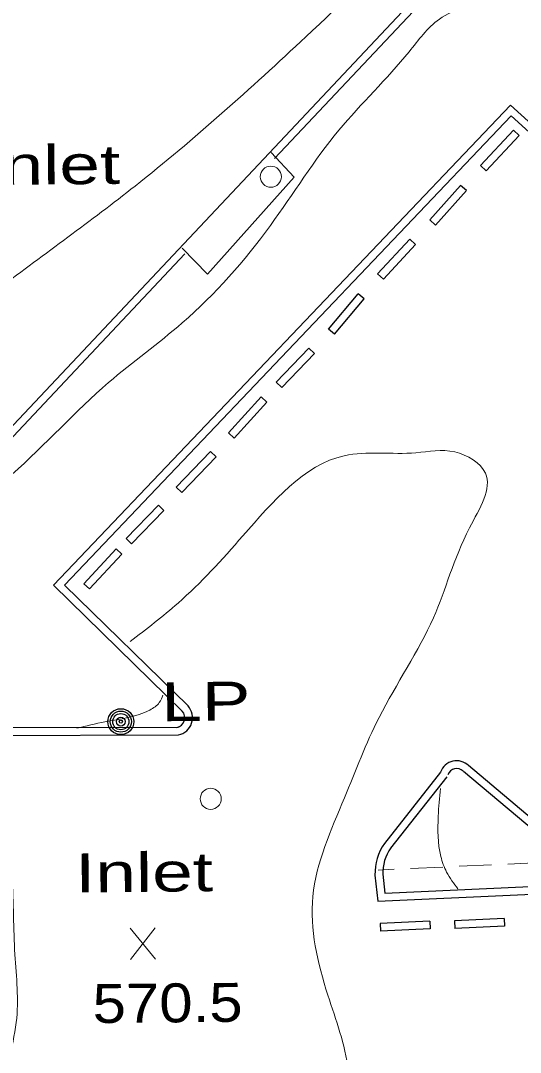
# Model space of a CAD drawing. Extents: x 2361708 to 2370558, y 6977955 to 6991887.
# Drawn here: x 2368905.6 to 2368967.1, y 6989957 to 6990084.2 of the extents above; entities that cross this region are included whole.
import ezdxf

# ---------------------------------------------------------------- set-up
doc = ezdxf.new("R2010")
doc.units = 0
doc.header["$LTSCALE"] = 1.9
for name, color, linetype, lineweight in [('13', 7, 'Continuous', 13), ('2', 7, 'Continuous', 25), ('20', 7, 'Continuous', 25), ('31', 7, 'Continuous', 13), ('35', 7, 'Continuous', 13), ('9', 7, 'Continuous', 13)]:
    doc.layers.add(name, color=color, linetype=linetype, lineweight=lineweight)

msp = doc.modelspace()

# ---------------------------------------------------------------- linework, layer by layer
at = {"layer": '13'}
for p, q in [((2368959.558, 6989979.971), (2368963.556, 6989980.159)), ((2368965.555, 6989980.248), (2368969.553, 6989980.436)), ((2368949.562, 6989979.516), (2368951.561, 6989979.605)), ((2368953.56, 6989979.694), (2368957.559, 6989979.882))]:
    msp.add_line(p, q, dxfattribs=at)
at = {"layer": '2'}
for p, q in [((2368953.178, 6990086.005), (2368878.629, 6990006.722)), ((2368953.874, 6990085.351), (2368936.826, 6990067.229)), ((2368962.165, 6990066.38), (2368966.244, 6990070.729)), ((2368966.94, 6990070.075), (2368966.244, 6990070.729)), ((2368962.861, 6990065.726), (2368966.94, 6990070.075)), ((2368962.861, 6990065.726), (2368962.165, 6990066.38)), ((2368955.929, 6990059.66), (2368959.729, 6990063.916)), ((2368956.645, 6990059.017), (2368960.445, 6990063.273)), ((2368960.445, 6990063.273), (2368959.729, 6990063.916)), ((2368956.645, 6990059.017), (2368955.929, 6990059.66)), ((2368949.512, 6990052.998), (2368953.491, 6990057.296)), ((2368950.218, 6990052.346), (2368954.197, 6990056.643)), ((2368954.197, 6990056.643), (2368953.491, 6990057.296)), ((2368925.787, 6990055.483), (2368879.325, 6990006.068)), ((2368950.218, 6990052.346), (2368949.512, 6990052.998)), ((2368943.457, 6990046.191), (2368947.135, 6990050.546)), ((2368947.871, 6990049.923), (2368947.135, 6990050.546)), ((2368944.193, 6990045.568), (2368947.871, 6990049.923)), ((2368944.193, 6990045.568), (2368943.457, 6990046.191)), ((2368937.008, 6990039.659), (2368941.039, 6990043.847)), ((2368941.735, 6990043.184), (2368941.039, 6990043.847)), ((2368937.705, 6990038.996), (2368941.735, 6990043.184)), ((2368937.705, 6990038.996), (2368937.008, 6990039.659)), ((2368931.148, 6990033.393), (2368935.176, 6990037.851)), ((2368935.892, 6990037.208), (2368935.176, 6990037.851)), ((2368931.864, 6990032.75), (2368935.892, 6990037.208)), ((2368931.864, 6990032.75), (2368931.148, 6990033.393)), ((2368924.711, 6990026.721), (2368928.92, 6990031.102)), ((2368929.616, 6990030.438), (2368928.92, 6990031.102)), ((2368925.407, 6990026.058), (2368929.616, 6990030.438)), ((2368925.407, 6990026.058), (2368924.711, 6990026.721)), ((2368918.541, 6990020.382), (2368922.522, 6990024.51)), ((2368919.227, 6990019.719), (2368923.208, 6990023.847)), ((2368923.208, 6990023.847), (2368922.522, 6990024.51)), ((2368919.227, 6990019.719), (2368918.541, 6990020.382)), ((2368913.324, 6990014.812), (2368917.303, 6990019.1)), ((2368914.03, 6990014.159), (2368918.009, 6990018.447)), ((2368918.009, 6990018.447), (2368917.303, 6990019.1)), ((2368914.03, 6990014.159), (2368913.324, 6990014.812)), ((2368957.267, 6989991.589), (2368950.36, 6989982.803)), ((2368958.023, 6989990.997), (2368951.116, 6989982.211)), ((2368955.951, 6989973.226), (2368949.835, 6989972.918)), ((2368949.835, 6989972.918), (2368949.883, 6989971.959)), ((2368955.951, 6989973.226), (2368956.001, 6989972.266)), ((2368965.089, 6989973.553), (2368958.971, 6989973.245)), ((2368958.971, 6989973.245), (2368959.021, 6989972.285)), ((2368965.138, 6989972.594), (2368959.021, 6989972.285)), ((2368965.089, 6989973.553), (2368965.138, 6989972.594)), ((2368956.001, 6989972.266), (2368949.883, 6989971.959))]:
    msp.add_line(p, q, dxfattribs=at)
for points in [[(2368925.504, 6989999.047), (2368909.615, 6990014.627), (2368965.895, 6990073.816), (2368975.992, 6990064.631)], [(2368926.178, 6989999.734), (2368910.965, 6990014.65), (2368965.947, 6990072.476), (2368975.349, 6990063.925)], [(2369008.919, 6990047.274), (2369022.968, 6990034.927), (2368974.392, 6989979.602), (2368960.097, 6989991.646)], [(2369008.286, 6990046.558), (2369021.608, 6990034.844), (2368974.289, 6989980.941), (2368960.719, 6989992.382)], [(2368921.571, 6989932.137), (2368900.685, 6989931.578), (2368899.822, 6989997.073), (2368925.013, 6989997.123)], [(2368921.542, 6989933.096), (2368901.636, 6989932.567), (2368900.791, 6989996.112), (2368925.012, 6989996.163)], [(2368949.187, 6989978.892), (2368949.528, 6989975.665), (2369021.04, 6989978.936), (2369022.181, 6989958.976), (2369025.877, 6989959.381), (2369025.786, 6989967.9), (2369094.913, 6989968.528), (2369095.018, 6989970.139)], [(2368950.147, 6989978.991), (2368950.389, 6989976.663), (2369021.941, 6989979.935), (2369023.08, 6989960.045), (2369024.909, 6989960.242), (2369024.817, 6989968.851), (2369094.014, 6989969.48), (2369094.058, 6989970.12)]]:
    msp.add_lwpolyline(points, dxfattribs=at)
for centre, radius, start, end in [((2367450.594, 6991122.018), 1758.616, 323.48994, 328.72586), ((2367450.594, 6991122.018), 1759.576, 323.48994, 328.72586), ((2367692.103, 6990914.934), 1458.987, 323.93069, 327.82387), ((2367692.103, 6990914.934), 1459.947, 323.93069, 327.82387), ((2368924.538, 6989998.294), 1.223, 282.53193, 41.29456), ((2368924.538, 6989998.294), 2.183, 282.53193, 41.29456), ((2368959.246, 6989990.889), 2.097, 45.38413, 160.52322), ((2368959.246, 6989990.889), 1.137, 45.38413, 160.52322), ((2368955.655, 6989979.085), 6.47, 144.91789, 181.70844), ((2368955.655, 6989979.085), 5.51, 144.91789, 181.70844)]:
    msp.add_arc(centre, radius, start, end, dxfattribs=at)
at = {"layer": '20'}
for radius in [1.6, 1.3, 1, 0.539, 0.192]:
    msp.add_circle((2368917.896, 6989997.805), radius, dxfattribs=at)
at = {"layer": '31'}
for p, q in [((2368919.095, 6989968.485), (2368922.138, 6989972.394)), ((2368922.175, 6989968.514), (2368919.058, 6989972.365))]:
    msp.add_line(p, q, dxfattribs=at)
at = {"layer": '35'}
for points in [[(2369047.828, 6990605.451), (2369038.394, 6990593.231), (2369027.418, 6990575.906), (2369015.841, 6990558.825), (2369000.65, 6990535.639), (2368993.146, 6990516.056), (2368986.096, 6990501.379), (2368978.606, 6990487.716), (2368969.405, 6990472.988), (2368958.108, 6990456.92), (2368955.454, 6990452.025), (2368953.073, 6990437.411), (2368952.752, 6990420.737), (2368959.614, 6990409.992), (2368963.269, 6990401.087), (2368969.023, 6990386.05), (2368979.207, 6990379.327), (2368988.134, 6990377.652), (2368992.144, 6990375.52), (2368991.785, 6990372.277), (2368987.467, 6990362.585), (2368986.816, 6990353.218), (2368988.815, 6990341.807), (2368989.62, 6990331.804), (2368986.922, 6990311.667), (2368979.307, 6990292.194), (2368965.455, 6990270.221), (2368943.017, 6990245.776), (2368913.099, 6990212.86), (2368880.694, 6990176.38), (2368844.682, 6990139.715), (2368811.712, 6990113.21), (2368778.447, 6990087.292), (2368739.578, 6990051.33), (2368711.829, 6990035.275), (2368686.864, 6990022.057), (2368673.109, 6990014.046), (2368669.745, 6990012.454), (2368668.706, 6990013.324), (2368669.63, 6990016.033), (2368674.153, 6990022.016), (2368684.646, 6990033.407), (2368697.173, 6990050.577), (2368697.763, 6990054.743), (2368695.615, 6990054.522), (2368688.933, 6990050.498), (2368671.541, 6990036.962), (2368648.494, 6990028.152), (2368625.507, 6990018.213), (2368603.069, 6990007.409), (2368581.573, 6989999.594), (2368572.511, 6989995.447), (2368567.234, 6989993.027)], [(2368983.929, 6990531.529), (2368979.435, 6990519.356), (2368975.701, 6990506), (2368972.153, 6990495.326), (2368965.023, 6990482.667), (2368952.28, 6990464.985), (2368944.692, 6990449.112), (2368936.279, 6990436.661), (2368930.708, 6990428.388), (2368926.974, 6990420.332), (2368923.178, 6990407.345), (2368925.818, 6990397.9), (2368929.492, 6990388.004), (2368932.253, 6990381.66), (2368935.154, 6990377.288), (2368935.872, 6990367.074), (2368936.658, 6990350.711), (2368934.899, 6990336.894), (2368925.545, 6990315.203), (2368919.061, 6990298.721), (2368917.665, 6990291.017), (2368922.007, 6990291.848), (2368928.932, 6990298.725), (2368940.303, 6990308.073), (2368954.807, 6990321.422), (2368956.934, 6990318.642), (2368952.658, 6990309.771), (2368947.879, 6990300.145), (2368939.818, 6990283.488), (2368927.075, 6990259.465), (2368910.767, 6990240.319), (2368886.835, 6990212.09), (2368866.726, 6990187.627), (2368845.138, 6990163.161), (2368822.496, 6990139.104), (2368799.648, 6990117.845), (2368778.178, 6990104.05), (2368756.592, 6990085.654), (2368734.588, 6990065.974), (2368713.09, 6990048.828), (2368704.692, 6990045.508), (2368705.15, 6990046.662), (2368709.481, 6990052.884), (2368718.059, 6990061.596), (2368727.733, 6990071.708), (2368736.854, 6990082.166), (2368748.659, 6990097.399), (2368759.795, 6990109.476), (2368764.382, 6990117.239), (2368763.943, 6990120.186), (2368757.319, 6990118.552), (2368746.862, 6990109.793), (2368726.432, 6990091.817), (2368699.934, 6990071.484), (2368679.435, 6990058.628), (2368654.88, 6990046.464), (2368626.237, 6990035.071), (2368603.78, 6990024.176), (2368586.487, 6990016.992), (2368573.437, 6990012.767), (2368565.504, 6990008.782), (2368560.239, 6990006.131), (2368556.575, 6990003.426)], [(2368789.929, 6990320.343), (2368790.53, 6990320.348), (2368797.873, 6990325.298), (2368807.423, 6990333.68), (2368817.733, 6990344.318), (2368829.52, 6990357.271), (2368840.79, 6990369.879), (2368857.89, 6990388.953), (2368868.503, 6990400.184), (2368882.774, 6990414.871), (2368900.904, 6990433.954), (2368914.357, 6990446.283), (2368927.592, 6990458.41), (2368938.738, 6990467.296), (2368945.543, 6990470.961), (2368944.236, 6990466.448), (2368939.885, 6990460.207), (2368933.405, 6990450.725), (2368923.326, 6990435.878), (2368917.886, 6990422.216), (2368911.041, 6990411.13), (2368905.079, 6990401.823), (2368900.974, 6990394.023), (2368900.322, 6990384.766), (2368901.314, 6990374.025), (2368904.437, 6990367.355), (2368904.31, 6990359.763), (2368903.563, 6990354.106), (2368901.129, 6990347.222), (2368896.475, 6990339.217), (2368894.175, 6990318.195), (2368888.579, 6990298.791), (2368874.725, 6990269.767), (2368859.183, 6990244.758), (2368839.662, 6990217.401), (2368811.187, 6990186.269), (2368782.802, 6990157.217), (2368754.567, 6990130.256), (2368727.088, 6990107.924), (2368698.455, 6990089.211), (2368672.208, 6990074.11), (2368648.698, 6990060.265), (2368628.721, 6990050.445), (2368613.068, 6990044.306), (2368603.074, 6990040.52), (2368593.252, 6990034.387), (2368582.867, 6990026.477), (2368572.981, 6990018.563), (2368564.602, 6990014.263), (2368560.596, 6990012.755), (2368556.513, 6990009.896), (2368554.167, 6990007.363), (2368553.067, 6990006.373)], [(2368665.419, 6989900.607), (2368677.373, 6989911.762), (2368693.287, 6989927.174), (2368712.993, 6989946.642), (2368732.835, 6989967.572), (2368758.018, 6989994.643), (2368775.846, 6990015.994), (2368794.466, 6990034.992), (2368816.414, 6990060.462), (2368831.216, 6990077.154), (2368847.595, 6990096.231), (2368867.322, 6990118.799), (2368888.147, 6990142.489), (2368906.082, 6990162.07), (2368923.733, 6990181.959), (2368941.017, 6990199.525), (2368946.819, 6990204.52), (2368952.901, 6990210.759), (2368956.691, 6990214.905)], [(2368853.219, 6990059.133), (2368853.885, 6990052.128), (2368856.721, 6990043.215), (2368861.67, 6990035.922), (2368871.902, 6990034.729), (2368885.032, 6990039.024), (2368902.946, 6990051.255), (2368919.657, 6990063.835), (2368940.683, 6990082.236), (2368966.691, 6990107.875), (2368986.083, 6990128.76), (2369004.633, 6990148.788), (2369017.829, 6990160.894)], [(2368668.649, 6989897.418), (2368678.409, 6989906.921), (2368694.979, 6989923.82), (2368712.296, 6989940.035), (2368727.36, 6989955.469), (2368740.34, 6989969.203), (2368757.154, 6989986.705), (2368776.017, 6990005.415), (2368794.266, 6990025.57), (2368813.337, 6990046.492), (2368829.252, 6990063.944), (2368844.765, 6990081.583), (2368856.025, 6990093.231), (2368868.863, 6990107.104), (2368884.229, 6990124.401), (2368899.88, 6990142.251), (2368909.878, 6990150.886), (2368913.659, 6990149.842), (2368915.826, 6990150.133), (2368916.694, 6990150.351)], [(2368965.542, 6990085.613), (2368963.678, 6990086.035), (2368957.113, 6990084.402), (2368953.391, 6990080.387), (2368944.743, 6990070.714), (2368936.305, 6990058.953), (2368925.458, 6990046.97), (2368916.398, 6990039.613), (2368904.465, 6990028.279), (2368895.465, 6990018.783), (2368892.127, 6990009.101), (2368886.909, 6990002.64), (2368884.114, 6989999.954), (2368880.796, 6989996.482)], [(2368919.032, 6990007.686), (2368924.947, 6990012.423), (2368932.938, 6990020.719), (2368945.405, 6990030.588), (2368954.222, 6990030.953), (2368959.021, 6990031.058), (2368962.786, 6990028.444), (2368960.84, 6990021.715), (2368956.386, 6990010.612), (2368949.693, 6989998.308), (2368945.427, 6989988.407), (2368941.542, 6989976.259), (2368943.388, 6989964.076), (2368945.896, 6989954.86), (2368943.856, 6989944.38), (2368939.391, 6989939.557), (2368932.517, 6989936.831), (2368923.771, 6989935.328), (2368917.852, 6989937.272), (2368911.492, 6989941.381), (2368906.847, 6989946.137), (2368904.015, 6989951.631), (2368905.018, 6989960.721), (2368904.858, 6989969.099), (2368904.517, 6989978.657), (2368903.266, 6989988.246), (2368903.141, 6989988.814)], [(2368912.483, 6989996.983), (2368915.936, 6989997.776), (2368921.472, 6989999.239), (2368922.634, 6990000.16), (2368923.085, 6990001.075)], [(2368957.236, 6989989.569), (2368956.979, 6989986.137), (2368957.296, 6989981.189), (2368958.014, 6989979.256), (2368959.404, 6989977.199)]]:
    msp.add_spline(points, degree=3, dxfattribs=at)
at = {"layer": '9'}
msp.add_lwpolyline([(2368936.399, 6990067.974), (2368939.228, 6990064.931), (2368928.571, 6990052.979), (2368925.45, 6990056.17)], dxfattribs=at)
for centre in [(2368936.367, 6990064.984), (2368928.967, 6989988.29)]:
    msp.add_circle(centre, 1.3, dxfattribs=at)

# ---------------------------------------------------------------- texts
at = {"layer": '20', "width": 1.4}
msp.add_text('  LP', height=4.8, rotation=0.545, dxfattribs=at).set_placement((2368917.896, 6989997.805))
at = {"layer": '31', "width": 1.15}
msp.add_text('570.5', height=4.8, rotation=0.545, dxfattribs=at).set_placement((2368914.44, 6989960.64))
at = {"layer": '9', "width": 1.4}
for p in [(2368900.855, 6990063.946), (2368912.286, 6989976.741)]:
    msp.add_text('Inlet', height=4.8, rotation=0.545, dxfattribs=at).set_placement(p)

doc.saveas('drawing.dxf')
